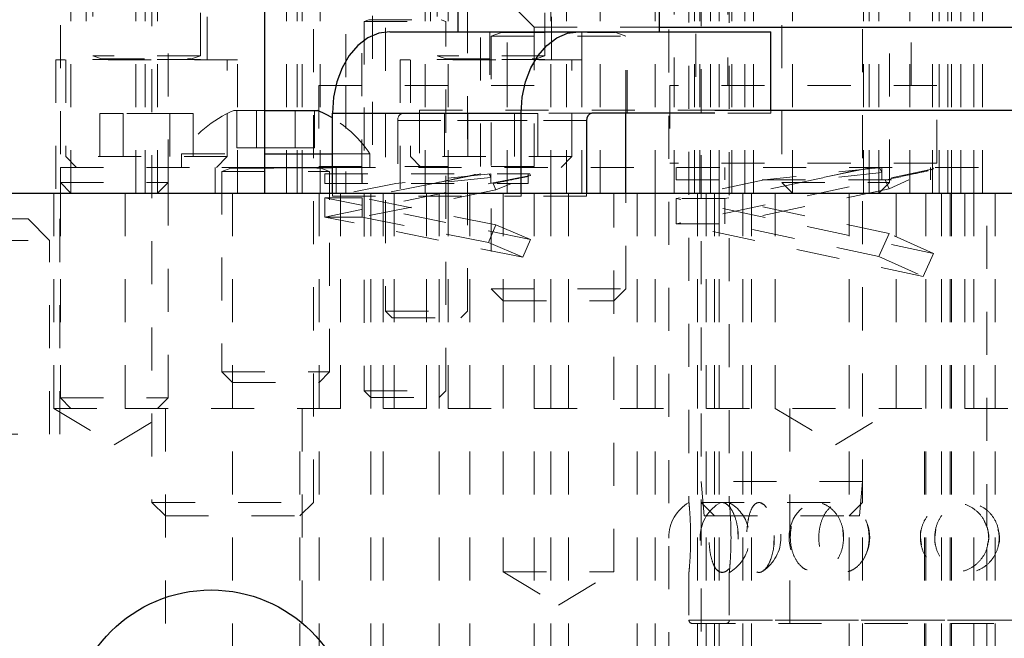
# Model space of a CAD drawing. Header units: inches. Extents: x 1802 to 2468, y -253 to -72.
# Tile 268 of 570: x 2069.27 to 2071.56, y -116.23 to -114.79. Entities that reach past the tile are written whole.
import ezdxf

# ---------------------------------------------------------------- set-up
doc = ezdxf.new("R2010")
doc.units = ezdxf.units.IN
doc.header["$LTSCALE"] = 0.5
doc.header["$MEASUREMENT"] = 0
doc.linetypes.add('HIDDEN', pattern=[0.225, 0.15, -0.075])
for name, color, linetype in [('DIE-M-S3', 8, 'Continuous'), ('DSS-M-S', 53, 'Continuous'), ('SVD-M-S', 8, 'Continuous')]:
    doc.layers.add(name, color=color, linetype=linetype)

msp = doc.modelspace()

# ---------------------------------------------------------------- linework, layer by layer
at = {"layer": 'DIE-M-S3', "linetype": 'Continuous', "lineweight": 25}
msp.add_line((2069.83916, -115.19667), (2069.83916, -113.22667), dxfattribs=at)
at = {"layer": 'DIE-M-S3', "linetype": 'HIDDEN', "lineweight": 18}
for p, q in [((2070.83916, -113.22667), (2070.83916, -114.94667)), ((2071.33916, -114.94667), (2071.33916, -113.22667)), ((2069.38866, -114.69667), (2069.38866, -115.19667)), ((2069.42366, -114.69667), (2069.42366, -114.88667)), ((2069.56116, -114.69667), (2069.56116, -115.19667)), ((2069.58966, -115.19667), (2069.58966, -114.69667)), ((2069.70466, -114.88667), (2069.70466, -114.69667)), ((2069.91416, -115.19667), (2069.91416, -114.69667)), ((2069.9251, -114.69667), (2069.9251, -115.19667)), ((2069.96716, -115.19667), (2069.96716, -114.69667)), ((2070.21103, -114.69667), (2070.21103, -115.19667)), ((2070.22366, -114.69667), (2070.22366, -114.88667)), ((2070.50322, -115.19667), (2070.50322, -114.69667)), ((2070.50466, -114.88667), (2070.50466, -114.69667)), ((2070.61728, -115.19667), (2070.61728, -114.69667)), ((2070.74541, -114.69667), (2070.74541, -115.19667)), ((2070.83616, -114.69667), (2070.83616, -115.19667)), ((2070.84916, -114.69667), (2070.84916, -115.19667)), ((2070.87347, -115.19667), (2070.87347, -114.69667)), ((2070.89347, -115.19667), (2070.89347, -114.69667)), ((2070.89347, -115.19667), (2070.89347, -114.69667)), ((2070.92347, -115.19667), (2070.92347, -114.69667)), ((2070.92347, -115.19667), (2070.92347, -114.69667)), ((2070.95347, -115.19667), (2070.95347, -114.69667)), ((2070.95347, -115.19667), (2070.95347, -114.69667)), ((2070.97347, -115.19667), (2070.97347, -114.69667)), ((2071.06366, -114.69667), (2071.06366, -115.19667)), ((2071.22916, -115.19667), (2071.22916, -114.69667)), ((2071.24216, -115.19667), (2071.24216, -114.69667)), ((2071.26466, -115.19667), (2071.26466, -114.69667)), ((2071.33603, -114.69667), (2071.33603, -115.19667)), ((2071.38916, -114.69667), (2071.38916, -115.19667)), ((2071.40485, -115.19667), (2071.40485, -114.69667)), ((2071.42485, -115.19667), (2071.42485, -114.69667)), ((2071.42485, -115.19667), (2071.42485, -114.69667)), ((2071.43291, -115.19667), (2071.43291, -114.69667)), ((2071.45485, -115.19667), (2071.45485, -114.69667)), ((2071.45485, -115.19667), (2071.45485, -114.69667)), ((2071.48485, -115.19667), (2071.48485, -114.69667)), ((2071.48485, -115.19667), (2071.48485, -114.69667)), ((2071.50485, -115.19667), (2071.50485, -114.69667)), ((2069.77516, -114.88667), (2069.35316, -114.88667)), ((2069.35316, -114.88667), (2069.35316, -115.19667)), ((2069.77516, -115.19667), (2069.77516, -114.88667)), ((2070.57516, -114.88667), (2070.15316, -114.88667)), ((2070.15316, -114.88667), (2070.15316, -115.19667)), ((2070.57516, -115.19667), (2070.57516, -114.88667)), ((2070.02666, -114.94667), (2070.02666, -115.19667)), ((2070.40166, -115.19667), (2070.40166, -114.94667)), ((2071.39916, -114.94667), (2070.77916, -114.94667)), ((2070.77916, -114.94667), (2070.77916, -115.12667)), ((2071.39916, -115.12667), (2071.39916, -114.94667)), ((2071.39916, -115.12667), (2070.77916, -115.12667))]:
    msp.add_line(p, q, dxfattribs=at)
at = {"layer": 'DSS-M-S', "linetype": 'HIDDEN', "lineweight": 18}
for p, q in [((2070.77666, -112.21667), (2070.77666, -116.61417)), ((2070.82353, -112.50045), (2070.82353, -115.91571)), ((2070.91728, -112.50104), (2070.91728, -115.91656)), ((2070.28654, -114.63306), (2070.46416, -114.81067)), ((2070.36142, -114.82167), (2070.36142, -115.01067)), ((2070.36467, -114.82167), (2070.36467, -114.82207)), ((2070.36467, -114.82207), (2070.67717, -114.82207)), ((2070.38822, -114.82359), (2070.36467, -114.83217)), ((2070.36467, -114.83217), (2070.67717, -114.83217)), ((2070.36467, -114.83217), (2070.36467, -115.41892)), ((2070.38822, -114.82359), (2070.6518, -114.82359)), ((2070.46416, -114.81067), (2070.75529, -114.81067)), ((2070.46416, -114.81067), (2070.46416, -115.00367)), ((2070.57516, -114.82167), (2070.57516, -115.01067)), ((2070.67717, -114.83217), (2070.65361, -114.82359)), ((2070.67717, -114.82207), (2070.67717, -114.82167)), ((2070.67717, -115.01067), (2070.67717, -114.83217)), ((2070.68042, -115.01067), (2070.68042, -114.82167)), ((2070.15994, -115.01067), (2069.99554, -115.01067)), ((2070.59834, -115.01067), (2070.15994, -115.01067)), ((2070.19766, -115.00367), (2070.88368, -115.00367)), ((2070.19766, -115.00367), (2070.19766, -115.19667)), ((2071.01356, -115.01067), (2070.88368, -115.01067)), ((2071.01356, -115.01067), (2071.01356, -115.00367)), ((2070.14756, -115.02817), (2070.58597, -115.02817)), ((2070.14756, -115.02817), (2070.14756, -115.20367)), ((2070.58597, -115.02817), (2070.14756, -115.02817)), ((2069.34853, -115.19667), (2069.34853, -115.69667)), ((2069.36266, -115.75667), (2069.36266, -115.19667)), ((2069.51416, -115.69667), (2069.51416, -115.19667)), ((2069.76366, -115.19667), (2069.76366, -117.69667)), ((2069.96466, -117.69667), (2069.96466, -115.19667)), ((2069.99554, -115.20367), (2069.99554, -115.19667)), ((2070.01416, -115.69667), (2070.01416, -115.19667)), ((2070.08466, -115.19667), (2070.08466, -117.69667)), ((2070.11366, -115.19667), (2070.11366, -117.69667)), ((2070.13916, -115.69667), (2070.13916, -115.19667)), ((2070.13916, -115.69667), (2070.13916, -115.19667)), ((2070.21416, -115.69667), (2070.21416, -115.19667)), ((2070.21416, -115.69667), (2070.21416, -115.19667)), ((2070.24366, -117.69667), (2070.24366, -115.19667)), ((2070.26416, -115.69667), (2070.26416, -115.19667)), ((2070.26416, -115.69667), (2070.26416, -115.19667)), ((2070.26416, -115.69667), (2070.26416, -115.19667)), ((2070.26416, -115.69667), (2070.26416, -115.19667)), ((2070.31466, -117.69667), (2070.31466, -115.19667)), ((2070.39242, -115.19667), (2070.39242, -116.07667)), ((2070.43394, -115.20367), (2070.43394, -115.19667)), ((2070.46416, -115.19667), (2070.46416, -117.69667)), ((2070.46416, -115.19667), (2070.46416, -116.61417)), ((2070.50321, -117.69667), (2070.50321, -115.19667)), ((2070.54411, -115.19667), (2070.54411, -117.69667)), ((2070.58597, -115.19667), (2070.58597, -115.20367)), ((2070.64942, -116.07667), (2070.64942, -115.19667)), ((2070.67717, -115.41892), (2070.67717, -115.19667)), ((2070.70311, -117.69667), (2070.70311, -115.19667)), ((2070.74541, -115.19667), (2070.74541, -117.69667)), ((2070.84347, -117.69667), (2070.84347, -115.19667)), ((2070.86347, -117.69667), (2070.86347, -115.19667)), ((2070.86347, -117.69667), (2070.86347, -115.19667)), ((2070.88291, -115.19667), (2070.88291, -117.69667)), ((2070.89347, -117.69667), (2070.89347, -115.19667)), ((2070.89347, -117.69667), (2070.89347, -115.19667)), ((2070.94847, -117.69667), (2070.94847, -115.19667)), ((2070.94847, -117.69667), (2070.94847, -115.19667)), ((2070.96847, -117.69667), (2070.96847, -115.19667)), ((2071.02353, -115.19667), (2071.02353, -115.69667)), ((2071.19541, -117.69667), (2071.19541, -115.19667)), ((2071.30478, -115.69667), (2071.30478, -115.19667)), ((2071.37366, -115.19667), (2071.37366, -117.69667)), ((2071.40985, -117.69667), (2071.40985, -115.19667)), ((2071.42985, -117.69667), (2071.42985, -115.19667)), ((2071.42985, -117.69667), (2071.42985, -115.19667)), ((2071.43291, -117.69667), (2071.43291, -115.19667)), ((2071.46416, -115.69667), (2071.46416, -115.19667)), ((2071.46416, -115.69667), (2071.46416, -115.19667)), ((2071.48485, -117.69667), (2071.48485, -115.19667)), ((2071.48485, -117.69667), (2071.48485, -115.19667)), ((2071.51485, -115.97246), (2071.51485, -115.19667)), ((2071.51485, -115.97246), (2071.51485, -115.19667)), ((2071.53485, -117.69667), (2071.53485, -115.19667)), ((2069.99554, -115.20367), (2070.43394, -115.20367)), ((2070.58597, -115.20367), (2070.43394, -115.20367)), ((2070.36467, -115.41892), (2070.67717, -115.41892)), ((2070.36467, -115.41892), (2070.39242, -115.44667)), ((2070.64942, -115.44667), (2070.67717, -115.41892)), ((2070.39242, -115.44667), (2070.64942, -115.44667)), ((2069.34853, -115.69667), (2069.51416, -115.69667)), ((2069.34853, -115.69667), (2069.48916, -115.78117)), ((2069.48916, -115.78117), (2069.62978, -115.69667)), ((2069.51416, -115.69667), (2070.26416, -115.69667)), ((2069.60791, -115.69667), (2069.60791, -117.69667)), ((2069.92041, -117.69667), (2069.92041, -115.69667)), ((2069.92511, -115.69667), (2069.92511, -117.69667)), ((2070.26416, -115.69667), (2074.43429, -115.69667)), ((2071.02353, -115.69667), (2071.16416, -115.78117)), ((2071.05791, -115.69667), (2071.05791, -117.69667)), ((2071.16416, -115.78117), (2071.30478, -115.69667)), ((2071.37041, -117.69667), (2071.37041, -115.69667)), ((2068.56566, -115.75667), (2069.36266, -115.75667)), ((2070.85166, -115.91542), (2070.85166, -117.69667)), ((2070.8946, -115.91801), (2070.89244, -115.91885)), ((2070.99157, -115.91696), (2070.99509, -115.91953)), ((2071.08629, -115.92895), (2071.08171, -115.93237)), ((2071.22666, -117.69667), (2071.22666, -115.91542)), ((2070.93764, -116.00086), (2070.93696, -115.979)), ((2071.02141, -115.99199), (2071.02079, -116.015)), ((2071.18217, -116.00085), (2071.18107, -115.97901)), ((2071.3609, -115.99667), (2071.36359, -116.01369)), ((2071.39417, -115.99667), (2071.39704, -115.97818)), ((2071.51485, -117.69667), (2071.51485, -116.01974)), ((2071.51485, -117.69667), (2071.51485, -116.01974)), ((2070.39242, -116.07667), (2070.64942, -116.07667)), ((2070.39242, -116.07667), (2070.52092, -116.15388)), ((2070.52092, -116.15388), (2070.64942, -116.07667)), ((2070.82353, -116.07692), (2070.82353, -116.1888)), ((2070.91728, -116.07752), (2070.91728, -116.1888)), ((2070.82353, -116.1888), (2072.60478, -116.1888)), ((2070.83141, -116.19667), (2072.59691, -116.19667)), ((2070.91728, -116.1888), (2072.50925, -116.1888))]:
    msp.add_line(p, q, dxfattribs=at)
at = {"layer": 'DSS-M-S', "linetype": 'Continuous', "lineweight": 25}
for p, q in [((2070.28654, -114.54042), (2070.28654, -114.82167)), ((2070.75529, -114.82167), (2070.75529, -114.54042)), ((2070.10311, -114.82531), (2070.07804, -114.83606)), ((2070.12918, -114.82167), (2070.10311, -114.82531)), ((2070.12918, -114.82167), (2070.56759, -114.82167)), ((2070.51644, -114.83606), (2070.54151, -114.82531)), ((2070.54151, -114.82531), (2070.56759, -114.82167)), ((2070.56759, -114.82167), (2071.01356, -114.82167)), ((2070.75529, -114.81067), (2072.67303, -114.81067)), ((2071.01356, -115.00367), (2071.01356, -114.82167)), ((2070.05493, -114.85353), (2070.03468, -114.87703)), ((2070.07804, -114.83606), (2070.05493, -114.85353)), ((2070.47309, -114.87703), (2070.49334, -114.85353)), ((2070.49334, -114.85353), (2070.51644, -114.83606)), ((2070.03468, -114.87703), (2070.01806, -114.90567)), ((2070.45647, -114.90567), (2070.47309, -114.87703)), ((2070.01806, -114.90567), (2070.00571, -114.93835)), ((2070.44412, -114.93835), (2070.45647, -114.90567)), ((2070.00571, -114.93835), (2069.9981, -114.9738)), ((2070.43651, -114.9738), (2070.44412, -114.93835)), ((2069.9981, -114.9738), (2069.99554, -115.01067)), ((2070.43394, -115.01067), (2070.43651, -114.9738)), ((2069.99554, -115.19667), (2069.99554, -115.01067)), ((2069.99554, -115.01067), (2070.43394, -115.01067)), ((2070.43394, -115.19667), (2070.43394, -115.01067)), ((2070.88368, -115.01067), (2070.59834, -115.01067)), ((2070.67717, -115.19667), (2070.67717, -115.01067)), ((2070.88368, -115.00367), (2072.54464, -115.00367)), ((2070.58597, -115.02817), (2070.58597, -115.19667)), ((2067.96416, -115.19667), (2085.46416, -115.19667))]:
    msp.add_line(p, q, dxfattribs=at)
msp.add_circle((2069.71416, -116.44667), 0.3281, dxfattribs=at)
at = {"layer": 'DSS-M-S', "linetype": 'HIDDEN', "lineweight": 18}
for centre, radius, start, end in [((2070.38795, -114.82285), 0.000787, 290, 90), ((2070.65388, -114.82285), 0.000787, 90, 250), ((2070.16303, -115.02599), 0.01562, 101.42175, 188.04947), ((2070.87041, -115.99667), 0.09375, 120.05363, 239.76451), ((2070.94335, -115.99667), 0.09375, 123.27705, 236.6944), ((2070.87041, -115.99667), 0.09375, 15.02063, 59.61347), ((2070.94335, -115.99667), 0.09375, 303.70734, 56.21544), ((2071.14958, -115.99667), 0.09375, 136.62454, 223.08325), ((2071.14958, -115.99667), 0.09375, 321.50598, 38.46642), ((2070.87041, -115.99667), 0.09375, 300.12061, 344.1005), ((2070.83141, -116.1888), 0.00787, 180, 270), ((2070.90941, -116.1888), 0.00787, 270, 0)]:
    msp.add_arc(centre, radius, start, end, dxfattribs=at)
at = {"layer": 'DSS-M-S', "linetype": 'Continuous', "lineweight": 25}
msp.add_arc((2070.60144, -115.02599), 0.01562, 101.42175, 188.04947, dxfattribs=at)
at = {"layer": 'DSS-M-S', "linetype": 'HIDDEN', "lineweight": 18}
for points, knots in [([(2070.82356, -115.91571), (2070.82363, -115.91646), (2070.82378, -115.918), (2070.82503, -115.93198), (2070.82641, -115.95298), (2070.82731, -115.97597), (2070.8274, -115.99092), (2070.82744, -115.99667)], [0, 0, 0, 0, 0.21074887, 0.43290328, 0.65206911, 0.86598553, 1, 1, 1, 1]), ([(2070.93799, -115.99667), (2070.93755, -116.00564), (2070.93667, -116.02357), (2070.92997, -116.04746), (2070.92044, -116.06592), (2070.90896, -116.07697), (2070.89711, -116.07909), (2070.88637, -116.07163), (2070.87789, -116.05532), (2070.87233, -116.03224), (2070.86986, -116.00545), (2070.87041, -115.97814), (2070.87384, -115.95311), (2070.88005, -115.93271), (2070.88889, -115.91905), (2070.89986, -115.9139), (2070.9119, -115.91825), (2070.92342, -115.93185), (2070.9325, -115.95301), (2070.93733, -115.97597), (2070.93781, -115.99092), (2070.93799, -115.99667)], [0, 0, 0, 0, 0.0520028, 0.1039827, 0.1564753, 0.2102848, 0.2652762, 0.3208623, 0.3762398, 0.4306423, 0.4836601, 0.5355284, 0.5870576, 0.6391963, 0.6925647, 0.7472181, 0.8026932, 0.8582301, 0.9130199, 0.9664974, 1, 1, 1, 1]), ([(2070.92119, -115.99667), (2070.9211, -115.98737), (2070.92091, -115.96877), (2070.91963, -115.94406), (2070.91824, -115.9256), (2070.9173, -115.91558), (2070.91721, -115.91474), (2070.91797, -115.92269), (2070.91926, -115.93848), (2070.92053, -115.96066), (2070.92133, -115.98738), (2070.9211, -116.00574), (2070.92099, -116.015)], [0, 0, 0, 0, 0.1033323, 0.2067087, 0.309003, 0.4084409, 0.5051505, 0.6006017, 0.6968073, 0.7953427, 0.8967141, 1, 1, 1, 1]), ([(2071.0218, -115.99667), (2071.02135, -115.98737), (2071.02045, -115.96877), (2071.01355, -115.94406), (2071.00384, -115.9256), (2070.99266, -115.91558), (2070.98176, -115.91474), (2070.97225, -115.9227), (2070.96479, -115.93847), (2070.95975, -115.96069), (2070.95737, -115.98731), (2070.95785, -116.01548), (2070.96129, -116.04171), (2070.96763, -116.06257), (2070.97644, -116.0755), (2070.98689, -116.07933), (2070.99787, -116.07416), (2071.00818, -116.06081), (2071.01645, -116.04051), (2071.02111, -116.01795), (2071.0216, -116.00281), (2071.0218, -115.99667)], [0, 0, 0, 0, 0.0554579, 0.1109395, 0.1658403, 0.2192081, 0.2711117, 0.3223399, 0.3739729, 0.4268563, 0.4812619, 0.5368274, 0.5927419, 0.6480375, 0.7019377, 0.7542614, 0.8055938, 0.8569812, 0.9093952, 0.9633154, 1, 1, 1, 1]), ([(2071.18275, -115.99667), (2071.18203, -116.00564), (2071.1806, -116.02357), (2071.16955, -116.04746), (2071.15348, -116.06592), (2071.13352, -116.07697), (2071.11209, -116.07909), (2071.09173, -116.07163), (2071.07489, -116.05532), (2071.0634, -116.03224), (2071.05817, -116.00545), (2071.05934, -115.97814), (2071.06656, -115.95311), (2071.07926, -115.93271), (2071.09659, -115.91905), (2071.11714, -115.9139), (2071.13871, -115.91825), (2071.15856, -115.93185), (2071.17374, -115.95301), (2071.18166, -115.97597), (2071.18245, -115.99092), (2071.18275, -115.99667)], [0, 0, 0, 0, 0.0520028, 0.1039827, 0.1564753, 0.2102848, 0.2652762, 0.3208623, 0.3762398, 0.4306423, 0.4836601, 0.5355284, 0.5870576, 0.6391963, 0.6925647, 0.7472181, 0.8026932, 0.8582301, 0.9130199, 0.9664974, 1, 1, 1, 1]), ([(2071.24212, -115.99667), (2071.24139, -115.98737), (2071.23993, -115.96877), (2071.2286, -115.94406), (2071.21227, -115.9256), (2071.19277, -115.91558), (2071.17294, -115.91474), (2071.15481, -115.9227), (2071.1399, -115.93847), (2071.1294, -115.96069), (2071.12431, -115.98731), (2071.12534, -116.01548), (2071.13266, -116.04171), (2071.14567, -116.06257), (2071.16292, -116.0755), (2071.18239, -116.07933), (2071.20194, -116.07416), (2071.21962, -116.06081), (2071.2334, -116.04051), (2071.241, -116.01795), (2071.2418, -116.00281), (2071.24212, -115.99667)], [0, 0, 0, 0, 0.05545789, 0.11093953, 0.16584033, 0.21920813, 0.27111168, 0.32233985, 0.37397292, 0.42685633, 0.48126186, 0.53682738, 0.59274193, 0.64803751, 0.7019377, 0.75426138, 0.80559376, 0.8569812, 0.90939522, 0.96331536, 1, 1, 1, 1]), ([(2071.51939, -115.99667), (2071.51852, -116.00564), (2071.51678, -116.02357), (2071.50329, -116.04746), (2071.48347, -116.06592), (2071.45848, -116.07697), (2071.43117, -116.07909), (2071.40472, -116.07163), (2071.38244, -116.05532), (2071.36699, -116.03224), (2071.3599, -116.00545), (2071.36149, -115.97814), (2071.37125, -115.95311), (2071.38824, -115.93271), (2071.41108, -115.91905), (2071.43765, -115.9139), (2071.46502, -115.91825), (2071.48977, -115.93185), (2071.50843, -115.95301), (2071.51807, -115.97597), (2071.51903, -115.99092), (2071.51939, -115.99667)], [0, 0, 0, 0, 0.05200279, 0.10398273, 0.15647529, 0.21028478, 0.26527623, 0.32086231, 0.3762398, 0.43064226, 0.48366013, 0.53552839, 0.58705764, 0.63919628, 0.6925647, 0.74721807, 0.80269319, 0.85823011, 0.91301991, 0.9664974, 1, 1, 1, 1]), ([(2071.54407, -115.99667), (2071.54318, -115.98737), (2071.54141, -115.96877), (2071.52761, -115.94406), (2071.50748, -115.9256), (2071.48304, -115.91558), (2071.4577, -115.91474), (2071.43408, -115.9227), (2071.4143, -115.93847), (2071.40016, -115.96069), (2071.39323, -115.98731), (2071.39464, -116.01548), (2071.40458, -116.04171), (2071.422, -116.06257), (2071.44471, -116.0755), (2071.46984, -116.07933), (2071.49459, -116.07416), (2071.51657, -116.06081), (2071.53347, -116.04051), (2071.54271, -116.01795), (2071.54367, -116.00281), (2071.54407, -115.99667)], [0, 0, 0, 0, 0.05545789, 0.11093953, 0.16584033, 0.21920813, 0.27111168, 0.32233985, 0.37397292, 0.42685633, 0.48126186, 0.53682738, 0.59274193, 0.64803751, 0.7019377, 0.75426138, 0.80559376, 0.8569812, 0.90939522, 0.96331536, 1, 1, 1, 1]), ([(2071.51654, -116.01372), (2071.51745, -116.01086), (2071.52106, -115.99953), (2071.51891, -115.97861), (2071.51161, -115.9634), (2071.50814, -115.95616)], [0, 0, 0, 0, 0.1500688, 0.5961174, 1, 1, 1, 1]), ([(2070.82744, -115.99667), (2070.82735, -116.00564), (2070.82718, -116.02357), (2070.82599, -116.04746), (2070.82464, -116.06592), (2070.82362, -116.07697), (2070.82341, -116.07909), (2070.82414, -116.07164), (2070.82548, -116.05531), (2070.82681, -116.03227), (2070.82758, -116.00553), (2070.82735, -115.9877), (2070.82725, -115.97897)], [0, 0, 0, 0, 0.0972944, 0.194546, 0.2927568, 0.3934314, 0.4963174, 0.600316, 0.7039243, 0.8057083, 0.9049019, 1, 1, 1, 1]), ([(2070.91732, -116.07752), (2070.91731, -116.07763), (2070.91717, -116.07907), (2070.9177, -116.07358), (2070.9188, -116.06096), (2070.92015, -116.04047), (2070.92105, -116.01796), (2070.92115, -116.00281), (2070.92119, -115.99667)], [0, 0, 0, 0, 0.01774572, 0.22292897, 0.4283323, 0.63783905, 0.85336598, 1, 1, 1, 1]), ([(2071.36283, -115.97901), (2071.36276, -115.97918), (2071.36065, -115.98466), (2071.36078, -115.99076), (2071.3609, -115.99667)], [0, 0, 0, 0, 0.0314944, 1, 1, 1, 1]), ([(2071.39605, -116.015), (2071.39604, -116.01498), (2071.39392, -116.00928), (2071.39404, -116.00296), (2071.39417, -115.99667)], [0, 0, 0, 0, 0.0039724, 1, 1, 1, 1]), ([(2071.54101, -115.97815), (2071.54194, -115.98117), (2071.5456, -115.993), (2071.54528, -116.00747), (2071.54134, -116.01689), (2071.54096, -116.0178)], [0, 0, 0, 0, 0.2358528, 0.9266931, 1, 1, 1, 1]), ([(2071.08167, -116.06028), (2071.08273, -116.06176), (2071.08704, -116.06778), (2071.09314, -116.07026), (2071.09774, -116.07213)], [0, 0, 0, 0, 0.2469247, 1, 1, 1, 1]), ([(2070.8896, -116.07212), (2070.89053, -116.07335), (2070.89374, -116.07756), (2070.89776, -116.07718), (2070.90061, -116.07692)], [0, 0, 0, 0, 0.2908836, 1, 1, 1, 1]), ([(2070.99691, -116.07321), (2070.99666, -116.07355), (2070.99602, -116.07441), (2070.99534, -116.07448), (2070.99492, -116.07453)], [0, 0, 0, 0, 0.3926784, 1, 1, 1, 1])]:
    msp.add_open_spline(points, degree=3, knots=knots, dxfattribs=at)
at = {"layer": 'SVD-M-S', "linetype": 'HIDDEN', "lineweight": 18}
for p, q in [((2070.02666, -113.22717), (2070.02666, -114.94667)), ((2070.40166, -114.94667), (2070.40166, -113.22717)), ((2070.08916, -113.38467), (2070.08916, -115.13467)), ((2070.33916, -115.13467), (2070.33916, -113.38467)), ((2070.78916, -113.48167), (2070.78916, -114.94667)), ((2070.91416, -113.48167), (2070.91416, -114.94667)), ((2070.06366, -113.67167), (2070.06366, -115.19667)), ((2069.53916, -115.19667), (2069.53916, -113.70167)), ((2069.88916, -115.19667), (2069.88916, -113.70167)), ((2070.26466, -115.19667), (2070.26466, -113.98492)), ((2069.36416, -114.20598), (2069.36416, -115.13667)), ((2069.61416, -115.17217), (2069.61416, -114.20598)), ((2071.03916, -114.20598), (2071.03916, -115.17217)), ((2071.28916, -115.17217), (2071.28916, -114.20598)), ((2069.43916, -114.28617), (2069.43916, -114.87736)), ((2069.68916, -114.87736), (2069.68916, -114.28617)), ((2070.23916, -114.28617), (2070.23916, -114.87736)), ((2070.48916, -114.87736), (2070.48916, -114.28617)), ((2070.11916, -114.61271), (2070.11916, -115.47117)), ((2070.30916, -115.47117), (2070.30916, -114.61271)), ((2069.57666, -114.70844), (2069.57666, -115.91542)), ((2069.95166, -115.91542), (2069.95166, -114.70844)), ((2070.53916, -114.69667), (2070.53916, -115.19667)), ((2070.85166, -114.70844), (2070.85166, -115.91542)), ((2071.22666, -115.91542), (2071.22666, -114.70844)), ((2070.08046, -114.79359), (2070.06916, -114.79771)), ((2070.06916, -114.79771), (2070.25916, -114.79771)), ((2070.06916, -114.79771), (2070.06916, -115.65617)), ((2070.08046, -114.79359), (2070.24786, -114.79359)), ((2070.25916, -114.79771), (2070.24786, -114.79359)), ((2070.25916, -115.65617), (2070.25916, -114.79771)), ((2069.68916, -114.87736), (2069.43916, -114.87736)), ((2069.43916, -114.87736), (2069.45946, -114.88475)), ((2069.66886, -114.88475), (2069.68916, -114.87736)), ((2070.48916, -114.87736), (2070.23916, -114.87736)), ((2070.23916, -114.87736), (2070.25946, -114.88475)), ((2070.46886, -114.88475), (2070.48916, -114.87736)), ((2069.37666, -114.88667), (2069.37666, -115.11167)), ((2069.68916, -114.88628), (2069.43916, -114.88628)), ((2069.43916, -114.88628), (2069.43916, -114.88667)), ((2069.45946, -114.88475), (2069.66707, -114.88475)), ((2069.68916, -114.88667), (2069.68916, -114.88628)), ((2069.75166, -115.11167), (2069.75166, -114.88667)), ((2070.17666, -114.88667), (2070.17666, -115.11167)), ((2070.48916, -114.88628), (2070.23916, -114.88628)), ((2070.23916, -114.88628), (2070.23916, -114.88667)), ((2070.25946, -114.88475), (2070.46707, -114.88475)), ((2070.48916, -114.88667), (2070.48916, -114.88628)), ((2070.55166, -115.11167), (2070.55166, -114.88667)), ((2070.46416, -114.94667), (2069.96416, -114.94667)), ((2069.96416, -114.94667), (2069.96416, -115.13467)), ((2070.78916, -115.19667), (2070.78916, -114.94667)), ((2069.51003, -115.01167), (2069.45591, -115.01167)), ((2069.45591, -115.01167), (2069.45591, -115.13667)), ((2069.61829, -115.01167), (2069.51003, -115.01167)), ((2069.51003, -115.01167), (2069.51003, -115.13667)), ((2069.67241, -115.01167), (2069.61829, -115.01167)), ((2069.61829, -115.01167), (2069.61829, -115.13667)), ((2069.67241, -115.01167), (2069.67241, -115.13667)), ((2069.76666, -115.00467), (2069.83916, -115.00467)), ((2069.77409, -115.09167), (2069.77409, -115.00467)), ((2069.81913, -115.09167), (2069.81913, -115.00467)), ((2069.90919, -115.09167), (2069.90919, -115.00467)), ((2069.95423, -115.09167), (2069.95423, -115.00467)), ((2070.31003, -115.01167), (2070.25591, -115.01167)), ((2070.25591, -115.01167), (2070.25591, -115.13667)), ((2070.31003, -115.01167), (2070.31003, -115.13667)), ((2070.41829, -115.01167), (2070.31003, -115.01167)), ((2070.41829, -115.01167), (2070.41829, -115.13667)), ((2070.47241, -115.01167), (2070.41829, -115.01167)), ((2070.46416, -115.13467), (2070.46416, -115.00367)), ((2070.47241, -115.01167), (2070.47241, -115.13667)), ((2069.64566, -115.10567), (2069.83916, -115.10567)), ((2069.64566, -115.10567), (2069.64566, -115.13667)), ((2069.77409, -115.09167), (2069.81913, -115.09167)), ((2069.81913, -115.09167), (2069.90919, -115.09167)), ((2069.90919, -115.09167), (2069.95423, -115.09167)), ((2069.99554, -115.10567), (2070.08266, -115.10567)), ((2070.08266, -115.13667), (2070.08266, -115.10567)), ((2069.75166, -115.11167), (2069.37666, -115.11167)), ((2069.37666, -115.11167), (2069.40166, -115.13667)), ((2069.72666, -115.13667), (2069.75166, -115.11167)), ((2070.55166, -115.11167), (2070.17666, -115.11167)), ((2070.17666, -115.11167), (2070.20166, -115.13667)), ((2070.52666, -115.13667), (2070.55166, -115.11167)), ((2069.36416, -115.13667), (2069.36416, -115.19667)), ((2069.36416, -115.13667), (2069.83916, -115.13667)), ((2069.72366, -115.13667), (2069.72366, -115.19667)), ((2069.73916, -115.13667), (2069.73916, -115.13707)), ((2069.73916, -115.13707), (2069.98916, -115.13707)), ((2069.75946, -115.13859), (2069.73916, -115.14598)), ((2069.73916, -115.14598), (2069.98916, -115.14598)), ((2069.73916, -115.14598), (2069.73916, -115.61217)), ((2069.75946, -115.13859), (2069.96707, -115.13859)), ((2070.46416, -115.13467), (2069.96416, -115.13467)), ((2069.98916, -115.14598), (2069.96886, -115.13859)), ((2069.97822, -115.15167), (2070.4501, -115.15167)), ((2069.97822, -115.15167), (2069.97822, -115.17401)), ((2069.98916, -115.13707), (2069.98916, -115.13667)), ((2069.98916, -115.61217), (2069.98916, -115.14598)), ((2069.99554, -115.13667), (2073.43278, -115.13667)), ((2070.00466, -115.19667), (2070.00466, -115.13667)), ((2070.0651, -115.15167), (2070.0651, -115.17401)), ((2070.36322, -115.15167), (2070.14322, -115.17401)), ((2070.3401, -115.15167), (2070.2301, -115.17401)), ((2070.36322, -115.1605), (2070.35948, -115.15167)), ((2070.36322, -115.1605), (2070.36322, -115.15167)), ((2070.4501, -115.15167), (2070.4501, -115.15753)), ((2070.45383, -115.15167), (2070.4501, -115.15167)), ((2070.45383, -115.15167), (2070.45537, -115.1553)), ((2070.79385, -115.13667), (2070.79385, -115.16576)), ((2071.39142, -115.14016), (2070.79385, -115.26758)), ((2070.90697, -115.13667), (2070.90697, -115.16576)), ((2071.27135, -115.13667), (2070.99849, -115.16576)), ((2071.24804, -115.13667), (2071.11161, -115.16576)), ((2071.27135, -115.14873), (2071.11161, -115.16576)), ((2071.27135, -115.14873), (2071.26596, -115.13667)), ((2071.27135, -115.14873), (2071.27135, -115.13667)), ((2071.27135, -115.16576), (2071.27135, -115.14873)), ((2071.38447, -115.13667), (2071.38447, -115.14326)), ((2071.39142, -115.14016), (2071.38447, -115.14326)), ((2071.38447, -115.16576), (2071.38447, -115.14326)), ((2071.38986, -115.13667), (2071.39142, -115.14016)), ((2069.36416, -115.17217), (2069.61416, -115.17217)), ((2069.36416, -115.17217), (2069.38866, -115.19667)), ((2069.58966, -115.19667), (2069.61416, -115.17217)), ((2069.61416, -115.67217), (2069.61416, -115.17217)), ((2070.45537, -115.1553), (2069.97822, -115.2522)), ((2069.97822, -115.17401), (2070.4501, -115.17401)), ((2070.14322, -115.17401), (2069.97822, -115.20752)), ((2070.2301, -115.17401), (2070.0651, -115.20752)), ((2070.36322, -115.1605), (2070.2301, -115.17401)), ((2070.36322, -115.17401), (2070.36322, -115.1605)), ((2070.37538, -115.18919), (2070.36895, -115.17401)), ((2070.4112, -115.17401), (2070.37538, -115.18919)), ((2070.45537, -115.1553), (2070.4501, -115.15753)), ((2070.4501, -115.17401), (2070.4501, -115.15753)), ((2070.79385, -115.16576), (2071.38447, -115.16576)), ((2070.99849, -115.16576), (2070.79385, -115.2094)), ((2071.11161, -115.16576), (2070.90697, -115.2094)), ((2071.03916, -115.17217), (2071.28916, -115.17217)), ((2071.03916, -115.17217), (2071.06366, -115.19667)), ((2071.26466, -115.19667), (2071.28916, -115.17217)), ((2071.28813, -115.1863), (2071.27895, -115.16576)), ((2071.33411, -115.16576), (2071.28813, -115.1863)), ((2069.36416, -115.19667), (2069.36416, -115.67217)), ((2070.37538, -115.18919), (2070.0651, -115.2522)), ((2071.28813, -115.1863), (2070.90697, -115.26758)), ((2069.97822, -115.20752), (2069.97822, -115.2522)), ((2070.45537, -115.30442), (2069.97822, -115.20752)), ((2070.0651, -115.20752), (2069.97822, -115.20752)), ((2070.37538, -115.27053), (2070.0651, -115.20752)), ((2070.0651, -115.2522), (2070.0651, -115.20752)), ((2070.79385, -115.2094), (2070.79385, -115.26758)), ((2071.39142, -115.33681), (2070.79385, -115.2094)), ((2070.90697, -115.2094), (2070.79385, -115.2094)), ((2071.28813, -115.29067), (2070.90697, -115.2094)), ((2070.90697, -115.26758), (2070.90697, -115.2094)), ((2068.63916, -115.25667), (2069.28916, -115.25667)), ((2069.33916, -115.30667), (2069.28916, -115.25667)), ((2070.43794, -115.34556), (2069.97822, -115.2522)), ((2069.97822, -115.2522), (2070.0651, -115.2522)), ((2070.35795, -115.31167), (2070.0651, -115.2522)), ((2070.37538, -115.27053), (2070.35795, -115.31167)), ((2070.45537, -115.30442), (2070.37538, -115.27053)), ((2071.36769, -115.38993), (2070.79385, -115.26758)), ((2070.79385, -115.26758), (2070.90697, -115.26758)), ((2071.2644, -115.34379), (2070.90697, -115.26758)), ((2068.58916, -115.30667), (2069.33916, -115.30667)), ((2069.33916, -115.75667), (2069.33916, -115.30667)), ((2070.35795, -115.31167), (2070.43794, -115.34556)), ((2070.43794, -115.34556), (2070.45537, -115.30442)), ((2071.28813, -115.29067), (2071.2644, -115.34379)), ((2071.39142, -115.33681), (2071.28813, -115.29067)), ((2071.2644, -115.34379), (2071.36769, -115.38993)), ((2071.36769, -115.38993), (2071.39142, -115.33681)), ((2070.11916, -115.47117), (2070.30916, -115.47117)), ((2070.11916, -115.47117), (2070.13466, -115.48667)), ((2070.29366, -115.48667), (2070.30916, -115.47117)), ((2070.13466, -115.48667), (2070.29366, -115.48667)), ((2069.73916, -115.61217), (2069.98916, -115.61217)), ((2069.73916, -115.61217), (2069.76366, -115.63667)), ((2069.96466, -115.63667), (2069.98916, -115.61217)), ((2069.76366, -115.63667), (2069.96466, -115.63667)), ((2069.36416, -115.67217), (2069.61416, -115.67217)), ((2069.36416, -115.67217), (2069.38866, -115.69667)), ((2069.58966, -115.69667), (2069.61416, -115.67217)), ((2070.06916, -115.65617), (2070.25916, -115.65617)), ((2070.06916, -115.65617), (2070.08466, -115.67167)), ((2070.08466, -115.67167), (2070.24366, -115.67167)), ((2070.24366, -115.67167), (2070.25916, -115.65617)), ((2071.22666, -115.86667), (2070.85166, -115.86667)), ((2070.85166, -115.86667), (2070.85866, -115.94667)), ((2071.21966, -115.94667), (2071.22666, -115.86667)), ((2069.57666, -115.91542), (2069.95166, -115.91542)), ((2069.57666, -115.91542), (2069.60791, -115.94667)), ((2069.92041, -115.94667), (2069.95166, -115.91542)), ((2070.85166, -115.91542), (2071.22666, -115.91542)), ((2070.85166, -115.91542), (2070.88291, -115.94667)), ((2071.19541, -115.94667), (2071.22666, -115.91542)), ((2069.60791, -115.94667), (2069.92041, -115.94667)), ((2070.88291, -115.94667), (2070.85866, -115.94667)), ((2070.88291, -115.94667), (2071.19541, -115.94667)), ((2071.21966, -115.94667), (2071.19541, -115.94667))]:
    msp.add_line(p, q, dxfattribs=at)
at = {"layer": 'SVD-M-S', "linetype": 'Continuous', "lineweight": 25}
for p, q in [((2069.83916, -115.00467), (2069.96166, -115.00467)), ((2069.97977, -115.01312), (2069.96166, -115.00467)), ((2069.99554, -115.02187), (2069.97977, -115.01312)), ((2069.83916, -115.10567), (2069.99554, -115.10567)), ((2069.83916, -115.13667), (2069.99554, -115.13667))]:
    msp.add_line(p, q, dxfattribs=at)
at = {"layer": 'SVD-M-S', "linetype": 'HIDDEN', "lineweight": 18}
for centre, radius, start, end in [((2069.45919, -114.88549), 0.000787, 270, 70), ((2069.66912, -114.88549), 0.000787, 110, 270), ((2070.25919, -114.88549), 0.000787, 270, 70), ((2070.46912, -114.88549), 0.000787, 110, 270), ((2069.87164, -115.25343), 0.27, 112.88177, 146.82246), ((2069.85667, -115.25343), 0.27, 33.17754, 59.04925), ((2069.75919, -115.13785), 0.000787, 290, 90), ((2069.96912, -115.13785), 0.000787, 90, 250)]:
    msp.add_arc(centre, radius, start, end, dxfattribs=at)
for points, knots in [([(2070.2301, -115.17401), (2070.24685, -115.17052), (2070.28034, -115.16352), (2070.31557, -115.15604), (2070.33107, -115.15272), (2070.33597, -115.15167)], [0, 0, 0, 0, 0.40622825, 0.81232037, 1, 1, 1, 1]), ([(2071.11161, -115.16576), (2071.13205, -115.16127), (2071.1729, -115.15229), (2071.21675, -115.14245), (2071.23575, -115.13816), (2071.24233, -115.13667)], [0, 0, 0, 0, 0.3954206, 0.7905716, 1, 1, 1, 1]), ([(2071.28155, -115.16576), (2071.30449, -115.16077), (2071.35034, -115.15079), (2071.38046, -115.14415), (2071.38342, -115.1435), (2071.38447, -115.14326)], [0, 0, 0, 0, 0.3929294, 0.7851672, 1, 1, 1, 1]), ([(2070.37074, -115.17401), (2070.38875, -115.17029), (2070.42475, -115.16284), (2070.44728, -115.15812), (2070.44939, -115.15768), (2070.4501, -115.15753)], [0, 0, 0, 0, 0.3998432, 0.7991389, 1, 1, 1, 1])]:
    msp.add_open_spline(points, degree=3, knots=knots, dxfattribs=at)

doc.saveas('drawing.dxf')
